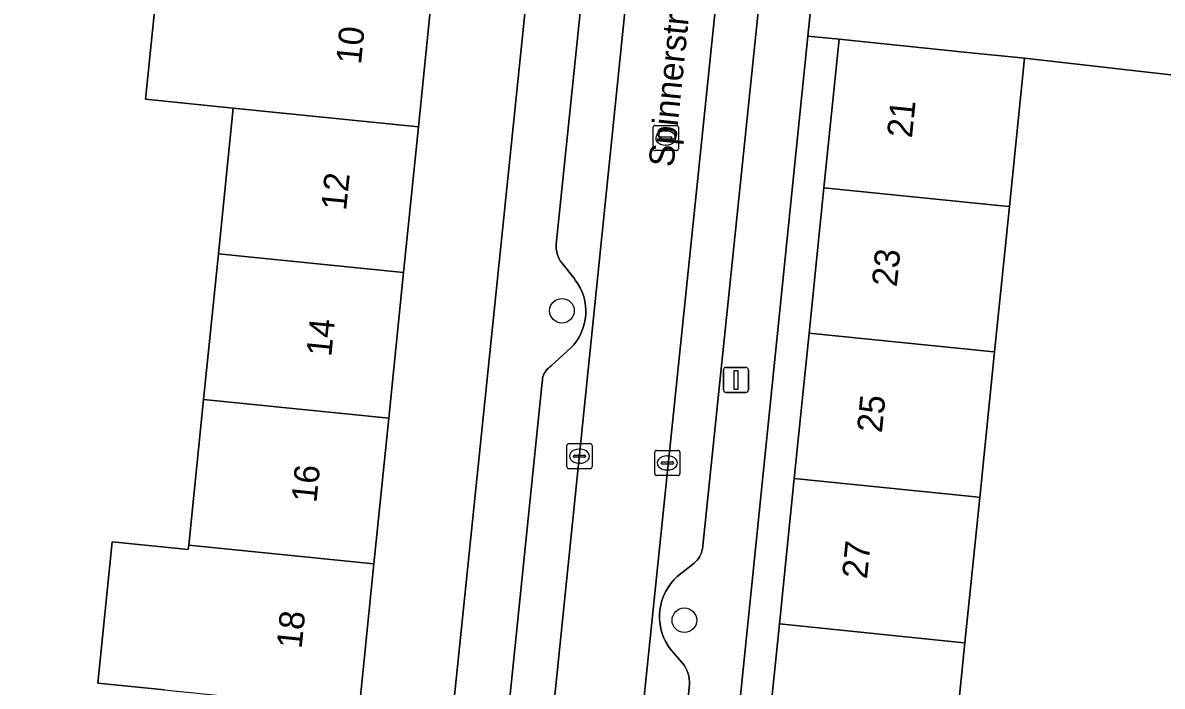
# Model space of a CAD drawing. Extents: x 160856 to 161310, y 384024 to 384878.
# Drawn here: x 161161.28 to 161206.55, y 384558.85 to 384585.21 of the extents above; entities that cross this region are included whole.
import ezdxf

# ---------------------------------------------------------------- set-up
doc = ezdxf.new("R2010")
doc.units = 0
for name, color, linetype in [('IMGEO_Boom', 7, 'Continuous'), ('IMGEO_Erf', 7, 'Continuous'), ('IMGEO_Kolk', 7, 'Continuous'), ('IMGEO_Lichtmast', 7, 'Continuous'), ('IMGEO_Openbare_ruimte_label', 7, 'Continuous'), ('IMGEO_Pand', 7, 'Continuous'), ('IMGEO_Pand_nummerreeks', 7, 'Continuous'), ('IMGEO_Parkeervlak_open', 7, 'Continuous'), ('IMGEO_Rijbaan_lokaal_open', 7, 'Continuous'), ('IMGEO_Rioolput', 7, 'Continuous'), ('IMGEO_Voetpad_open', 7, 'Continuous')]:
    doc.layers.add(name, color=color, linetype=linetype)

msp = doc.modelspace()

# ---------------------------------------------------------------- linework, layer by layer
at = {"layer": 'IMGEO_Boom'}
for centre in [(161182.701, 384573.772), (161187.565, 384561.474)]:
    msp.add_circle(centre, 0.489, dxfattribs=at)
at = {"layer": 'IMGEO_Erf'}
for points in [[(161166.911, 384558.711), (161164.259, 384558.98), (161164.83, 384564.59), (161167.858, 384564.283), (161167.876, 384564.461), (161168.464, 384570.248), (161169.053, 384576.035), (161169.641, 384581.822), (161166.162, 384582.176), (161166.717, 384587.628), (161170.196, 384587.274), (161170.23, 384587.61), (161170.818, 384593.397), (161171.406, 384599.184), (161168.967, 384599.432), (161169.556, 384605.219), (161171.994, 384604.971), (161172.595, 384610.878), (161157.572, 384612.406)], [(161213.484, 384557.505), (161213.957, 384561.189), (161210.924, 384561.464), (161211.239, 384564.944), (161211.574, 384568.651), (161214.608, 384568.376), (161215.099, 384572.607), (161212.062, 384572.872), (161212.389, 384576.479), (161212.929, 384582.455), (161201.08, 384583.806), (161200.479, 384577.911), (161199.89, 384572.134), (161199.301, 384566.357), (161198.712, 384560.579), (161198.122, 384554.802)]]:
    msp.add_lwpolyline(points, dxfattribs=at)
for points in [[(161179.952, 384610.13), (161179.352, 384604.223), (161178.763, 384598.436), (161178.175, 384592.649), (161177.587, 384586.862), (161176.998, 384581.074), (161176.41, 384575.287), (161175.822, 384569.5), (161175.234, 384563.713), (161174.645, 384557.925), (161174.057, 384552.138), (161173.469, 384546.351), (161172.881, 384540.564), (161172.292, 384534.776), (161171.692, 384528.87), (161175.337, 384528.423), (161183.719, 384609.738)], [(161191.34, 384561.331), (161191.929, 384567.109), (161192.519, 384572.886), (161193.108, 384578.663), (161193.709, 384584.558), (161192.466, 384584.685), (161187.135, 384532.404), (161188.382, 384532.327), (161188.983, 384538.222), (161189.573, 384544), (161190.162, 384549.777), (161190.751, 384555.554)]]:
    msp.add_lwpolyline(points, close=True, dxfattribs=at)
at = {"layer": 'IMGEO_Kolk'}
for p, q in [((161182.898, 384567.567), (161182.898, 384568.419)), ((161182.973, 384568.493), (161183.825, 384568.493)), ((161183.386, 384568.273), (161183.411, 384568.273)), ((161183.899, 384568.419), (161183.899, 384567.567)), ((161186.386, 384567.299), (161186.386, 384568.151)), ((161186.461, 384568.225), (161187.313, 384568.225)), ((161187.387, 384568.151), (161187.387, 384567.299)), ((161183.157, 384567.987), (161183.157, 384567.999)), ((161183.595, 384567.95), (161183.197, 384567.95)), ((161183.2, 384568.036), (161183.598, 384568.036)), ((161183.409, 384567.713), (161183.384, 384567.713)), ((161183.641, 384567.999), (161183.641, 384567.987)), ((161186.645, 384567.719), (161186.645, 384567.731)), ((161187.083, 384567.682), (161186.685, 384567.682)), ((161186.688, 384567.768), (161187.086, 384567.768)), ((161186.874, 384568.005), (161186.899, 384568.005)), ((161187.129, 384567.731), (161187.129, 384567.719)), ((161183.825, 384567.493), (161182.973, 384567.493)), ((161187.313, 384567.225), (161186.461, 384567.225)), ((161186.897, 384567.445), (161186.872, 384567.445))]:
    msp.add_line(p, q, dxfattribs=at)
for points in [[(161182.898, 384567.567), (161182.898, 384568.419)], [(161182.973, 384568.493), (161183.825, 384568.493)], [(161183.899, 384568.419), (161183.899, 384567.567)], [(161186.386, 384567.299), (161186.386, 384568.151)], [(161186.461, 384568.225), (161187.313, 384568.225)], [(161187.387, 384568.151), (161187.387, 384567.299)], [(161183.825, 384567.493), (161182.973, 384567.493)], [(161187.313, 384567.225), (161186.461, 384567.225)]]:
    msp.add_lwpolyline(points, dxfattribs=at)
for centre, radius, start, end in [((161182.975, 384568.417), 0.0765, 91.552, 178.448), ((161182.975, 384568.417), 0.0765, 91.552, 178.448), ((161183.823, 384568.417), 0.0765, 1.552, 88.448), ((161183.823, 384568.417), 0.0765, 1.552, 88.448), ((161186.463, 384568.149), 0.0765, 91.552, 178.448), ((161186.463, 384568.149), 0.0765, 91.552, 178.448), ((161187.311, 384568.149), 0.0765, 1.552, 88.448), ((161187.311, 384568.149), 0.0765, 1.552, 88.448), ((161183.197, 384567.996), 0.0403, 85.8775, 175.7526), ((161183.194, 384567.986), 0.0366, 178.938, 274.7102), ((161183.598, 384567.993), 0.043, 264.8664, 352.4533), ((161183.602, 384567.998), 0.0386, 1.7309, 96.639), ((161186.685, 384567.728), 0.0403, 85.8775, 175.7526), ((161186.682, 384567.718), 0.0366, 178.938, 274.7102), ((161187.086, 384567.725), 0.043, 264.8664, 352.4533), ((161187.09, 384567.73), 0.0386, 1.7309, 96.639), ((161182.975, 384567.569), 0.0765, 181.552, 268.448), ((161182.975, 384567.569), 0.0765, 181.552, 268.448), ((161183.823, 384567.569), 0.0765, 271.552, 358.448), ((161183.823, 384567.569), 0.0765, 271.552, 358.448), ((161186.463, 384567.301), 0.0765, 181.552, 268.448), ((161186.463, 384567.301), 0.0765, 181.552, 268.448), ((161187.311, 384567.301), 0.0765, 271.552, 358.448), ((161187.311, 384567.301), 0.0765, 271.552, 358.448)]:
    msp.add_arc(centre, radius, start, end, dxfattribs=at)
for centre, major_axis, ratio, start_param, end_param in [((161183.385, 384567.993), (-0.387, 0.002), 0.722429, 4.712389, 7.853982), ((161183.41, 384567.993), (-0.39, 0.002), 0.717154, 1.570796, 4.712389), ((161186.873, 384567.725), (-0.387, 0.002), 0.722429, 4.712389, 7.853982), ((161186.898, 384567.725), (-0.39, 0.002), 0.717154, 1.570796, 4.712389)]:
    msp.add_ellipse(centre, major_axis=major_axis, ratio=ratio, start_param=start_param, end_param=end_param, dxfattribs=at)
at = {"layer": 'IMGEO_Lichtmast'}
for p, q in [((161189.118, 384570.624), (161189.118, 384571.424)), ((161189.118, 384571.424), (161189.118, 384570.624)), ((161189.218, 384571.524), (161190.008, 384571.524)), ((161190.008, 384571.524), (161189.218, 384571.524)), ((161190.108, 384571.424), (161190.108, 384570.624)), ((161190.108, 384570.624), (161190.108, 384571.424)), ((161190.008, 384570.524), (161189.218, 384570.524)), ((161189.218, 384570.524), (161190.008, 384570.524))]:
    msp.add_line(p, q, dxfattribs=at)
msp.add_lwpolyline([(161189.538, 384571.399), (161189.688, 384571.399), (161189.688, 384570.649), (161189.538, 384570.649), (161189.538, 384571.399)], dxfattribs=at)
for centre, start, end in [((161189.218, 384571.424), 90, 180), ((161189.218, 384571.424), 90, 180), ((161190.008, 384571.424), 0, 90), ((161190.008, 384571.424), 360, 90), ((161189.218, 384570.624), 180, 270), ((161189.218, 384570.624), 180, 270), ((161190.008, 384570.624), 270, 0), ((161190.008, 384570.624), 270, 0)]:
    msp.add_arc(centre, 0.1, start, end, dxfattribs=at)
at = {"layer": 'IMGEO_Pand'}
for points in [[(161177.587, 384586.862), (161170.23, 384587.61), (161170.196, 384587.274), (161166.717, 384587.628), (161166.162, 384582.176), (161169.641, 384581.822), (161176.998, 384581.074)], [(161200.479, 384577.911), (161201.08, 384583.806), (161198.684, 384584.05), (161193.709, 384584.558), (161193.108, 384578.663), (161200.312, 384577.928)], [(161176.41, 384575.287), (161176.998, 384581.074), (161169.641, 384581.822), (161169.053, 384576.035)], [(161200.479, 384577.911), (161200.312, 384577.928), (161193.108, 384578.663), (161192.519, 384572.886), (161199.722, 384572.151), (161199.89, 384572.134)], [(161168.464, 384570.248), (161175.822, 384569.5), (161176.41, 384575.287), (161169.053, 384576.035)], [(161199.301, 384566.357), (161199.89, 384572.134), (161199.722, 384572.151), (161192.519, 384572.886), (161191.929, 384567.109), (161199.133, 384566.374)], [(161168.464, 384570.248), (161167.876, 384564.461), (161175.234, 384563.713), (161175.822, 384569.5)], [(161191.34, 384561.331), (161198.543, 384560.596), (161198.712, 384560.579), (161199.301, 384566.357), (161199.133, 384566.374), (161191.929, 384567.109)], [(161175.234, 384563.713), (161167.876, 384564.461), (161167.858, 384564.283), (161164.83, 384564.59), (161164.259, 384558.98), (161166.911, 384558.711), (161167.288, 384558.673), (161174.645, 384557.925)], [(161191.34, 384561.331), (161190.751, 384555.554), (161197.953, 384554.819), (161198.122, 384554.802), (161198.712, 384560.579), (161198.543, 384560.596)]]:
    msp.add_lwpolyline(points, close=True, dxfattribs=at)
at = {"layer": 'IMGEO_Parkeervlak_open'}
for points in [[(161179.307, 384528.096), (161186.48, 384598.207)], [(161190.047, 384597.857), (161182.785, 384527.736)], [(161184.509, 384596.117), (161182.475, 384576.424), (161182.472, 384576.324), (161182.477, 384576.224), (161182.492, 384576.125), (161182.515, 384576.028), (161182.547, 384575.933), (161182.587, 384575.841), (161182.636, 384575.753), (161182.691, 384575.671), (161183.209, 384575.023), (161183.232, 384574.994), (161183.336, 384574.841), (161183.427, 384574.68), (161183.503, 384574.511), (161183.564, 384574.336), (161183.608, 384574.157), (161183.637, 384573.974), (161183.649, 384573.789), (161183.644, 384573.604), (161183.623, 384573.421), (161183.586, 384573.239), (161183.533, 384573.062), (161183.464, 384572.89), (161183.38, 384572.726), (161183.281, 384572.569), (161183.169, 384572.422), (161183.044, 384572.285), (161182.908, 384572.16), (161182.271, 384571.582), (161182.215, 384571.541), (161182.162, 384571.496), (161182.114, 384571.446), (161182.07, 384571.392), (161182.031, 384571.334), (161181.998, 384571.273), (161181.97, 384571.209), (161181.948, 384571.143), (161181.933, 384571.076), (161181.923, 384571.007), (161181.919, 384570.937), (161177.513, 384528.033)], [(161185.665, 384538.48), (161187.774, 384558.918), (161187.773, 384559.036), (161187.761, 384559.153), (161187.739, 384559.269), (161187.707, 384559.383), (161187.664, 384559.493), (161187.612, 384559.598), (161187.558, 384559.689), (161187.002, 384560.343), (161186.938, 384560.433), (161186.839, 384560.596), (161186.755, 384560.767), (161186.686, 384560.945), (161186.634, 384561.128), (161186.598, 384561.315), (161186.579, 384561.505), (161186.577, 384561.696), (161186.592, 384561.885), (161186.624, 384562.073), (161186.673, 384562.258), (161186.738, 384562.437), (161186.819, 384562.609), (161186.914, 384562.774), (161187.024, 384562.93), (161187.148, 384563.075), (161187.284, 384563.208), (161187.952, 384563.748), (161188.014, 384563.803), (161188.071, 384563.864), (161188.123, 384563.929), (161188.168, 384563.999), (161188.207, 384564.073), (161188.239, 384564.15), (161188.264, 384564.229), (161188.282, 384564.31), (161188.293, 384564.393), (161188.295, 384564.431), (161190.736, 384587.948)]]:
    msp.add_lwpolyline(points, dxfattribs=at)
at = {"layer": 'IMGEO_Rijbaan_lokaal_open'}
msp.add_lwpolyline([(161179.065, 384525.749), (161182.633, 384525.349), (161182.785, 384527.736), (161190.047, 384597.857), (161186.48, 384598.207), (161179.307, 384528.096)], close=True, dxfattribs=at)
at = {"layer": 'IMGEO_Rioolput'}
for p, q in [((161186.324, 384580.209), (161186.324, 384581.061)), ((161186.399, 384581.135), (161187.251, 384581.135)), ((161186.812, 384580.915), (161186.837, 384580.915)), ((161187.325, 384581.061), (161187.325, 384580.209)), ((161186.583, 384580.629), (161186.583, 384580.641)), ((161187.021, 384580.592), (161186.623, 384580.592)), ((161186.626, 384580.678), (161187.024, 384580.678)), ((161186.835, 384580.355), (161186.81, 384580.355)), ((161187.067, 384580.641), (161187.067, 384580.629)), ((161187.251, 384580.135), (161186.399, 384580.135))]:
    msp.add_line(p, q, dxfattribs=at)
for points in [[(161186.324, 384580.209), (161186.324, 384581.061)], [(161186.399, 384581.135), (161187.251, 384581.135)], [(161187.325, 384581.061), (161187.325, 384580.209)], [(161187.251, 384580.135), (161186.399, 384580.135)]]:
    msp.add_lwpolyline(points, dxfattribs=at)
for centre, radius, start, end in [((161186.401, 384581.059), 0.0765, 91.552, 178.448), ((161186.401, 384581.059), 0.0765, 91.552, 178.448), ((161187.249, 384581.059), 0.0765, 1.552, 88.448), ((161187.249, 384581.059), 0.0765, 1.552, 88.448), ((161186.623, 384580.638), 0.0403, 85.8775, 175.7526), ((161186.62, 384580.628), 0.0366, 178.938, 274.7102), ((161187.024, 384580.635), 0.043, 264.8664, 352.4533), ((161187.028, 384580.64), 0.0386, 1.7309, 96.639), ((161186.401, 384580.211), 0.0765, 181.552, 268.448), ((161186.401, 384580.211), 0.0765, 181.552, 268.448), ((161187.249, 384580.211), 0.0765, 271.552, 358.448), ((161187.249, 384580.211), 0.0765, 271.552, 358.448)]:
    msp.add_arc(centre, radius, start, end, dxfattribs=at)
for centre, major_axis, ratio, start_param, end_param in [((161186.811, 384580.635), (-0.387, 0.002), 0.722429, 4.712389, 7.853982), ((161186.836, 384580.635), (-0.39, 0.002), 0.717154, 1.570796, 4.712389)]:
    msp.add_ellipse(centre, major_axis=major_axis, ratio=ratio, start_param=start_param, end_param=end_param, dxfattribs=at)
at = {"layer": 'IMGEO_Voetpad_open'}
for points in [[(161193.641, 384670.215), (161189.999, 384670.565), (161189.902, 384669.557), (161189.635, 384666.795), (161186.36, 384635.071), (161186.665, 384635.053), (161186.326, 384631.862), (161186.011, 384631.91), (161183.818, 384610.698), (161183.719, 384609.738), (161175.337, 384528.423)], [(161187.451, 384523.374), (161188.052, 384529.256), (161188.217, 384530.792), (161188.382, 384532.327), (161187.135, 384532.404), (161192.466, 384584.685), (161192.741, 384587.382), (161198.667, 384645.49), (161198.83, 384647.087), (161199.176, 384649.88), (161200.035, 384658.689), (161200.2, 384660.38), (161200.356, 384661.902), (161201.118, 384669.343), (161197.468, 384669.832)], [(161182.908, 384572.16), (161183.044, 384572.285), (161183.169, 384572.422), (161183.281, 384572.569), (161183.38, 384572.726), (161183.464, 384572.89), (161183.533, 384573.062), (161183.586, 384573.239), (161183.623, 384573.421), (161183.644, 384573.604), (161183.649, 384573.789), (161183.637, 384573.974), (161183.608, 384574.157), (161183.564, 384574.336), (161183.503, 384574.511), (161183.427, 384574.68), (161183.336, 384574.841), (161183.232, 384574.994), (161183.209, 384575.023), (161182.691, 384575.671), (161182.636, 384575.753), (161182.587, 384575.841), (161182.547, 384575.933), (161182.515, 384576.028), (161182.492, 384576.125), (161182.477, 384576.224), (161182.472, 384576.324), (161182.475, 384576.424), (161184.509, 384596.117)], [(161190.736, 384587.948), (161188.295, 384564.431), (161188.293, 384564.393), (161188.282, 384564.31), (161188.264, 384564.229), (161188.239, 384564.15), (161188.207, 384564.073), (161188.168, 384563.999), (161188.123, 384563.929), (161188.071, 384563.864), (161188.014, 384563.803), (161187.952, 384563.748), (161187.284, 384563.208), (161187.148, 384563.075), (161187.024, 384562.93), (161186.914, 384562.774), (161186.819, 384562.609), (161186.738, 384562.437), (161186.673, 384562.258), (161186.624, 384562.073), (161186.592, 384561.885), (161186.577, 384561.696), (161186.579, 384561.505), (161186.598, 384561.315), (161186.634, 384561.128), (161186.686, 384560.945), (161186.755, 384560.767), (161186.839, 384560.596), (161186.938, 384560.433), (161187.002, 384560.343), (161187.558, 384559.689), (161187.612, 384559.598), (161187.664, 384559.493), (161187.707, 384559.383), (161187.739, 384559.269), (161187.761, 384559.153), (161187.773, 384559.036), (161187.774, 384558.918), (161185.665, 384538.48)], [(161216.452, 384585.388), (161204.501, 384586.574), (161204.479, 384586.362), (161201.362, 384586.688), (161201.341, 384586.484), (161198.858, 384586.744), (161193.885, 384587.265), (161192.741, 384587.382), (161192.466, 384584.685), (161193.709, 384584.558), (161198.684, 384584.05), (161201.08, 384583.806), (161212.929, 384582.455)], [(161177.513, 384528.033), (161181.919, 384570.937), (161181.923, 384571.007), (161181.933, 384571.076), (161181.948, 384571.143), (161181.97, 384571.209), (161181.998, 384571.273), (161182.031, 384571.334), (161182.07, 384571.392), (161182.114, 384571.446), (161182.162, 384571.496), (161182.215, 384571.541), (161182.271, 384571.582), (161182.908, 384572.16)]]:
    msp.add_lwpolyline(points, dxfattribs=at)

# ---------------------------------------------------------------- texts
at = {"layer": 'IMGEO_Openbare_ruimte_label'}
msp.add_text('Spinnerstraat', height=1, rotation=84.1469, dxfattribs=at).set_placement((161187.131, 384579.455))
at = {"layer": 'IMGEO_Pand_nummerreeks'}
for s, rotation, p in [('10', 84.1961, (161174.716, 384583.537)), ('21', 84.1766, (161196.603, 384580.613)), ('12', 84.1959, (161174.125, 384577.727)), ('23', 84.1766, (161196, 384574.698)), ('14', 84.1959, (161173.535, 384571.925)), ('25', 84.1766, (161195.408, 384568.894)), ('16', 84.1959, (161172.945, 384566.121)), ('27', 84.1766, (161194.816, 384563.091)), ('18', 84.1961, (161172.356, 384560.32))]:
    msp.add_text(s, height=1, rotation=rotation, dxfattribs=at).set_placement(p)

doc.saveas('drawing.dxf')
